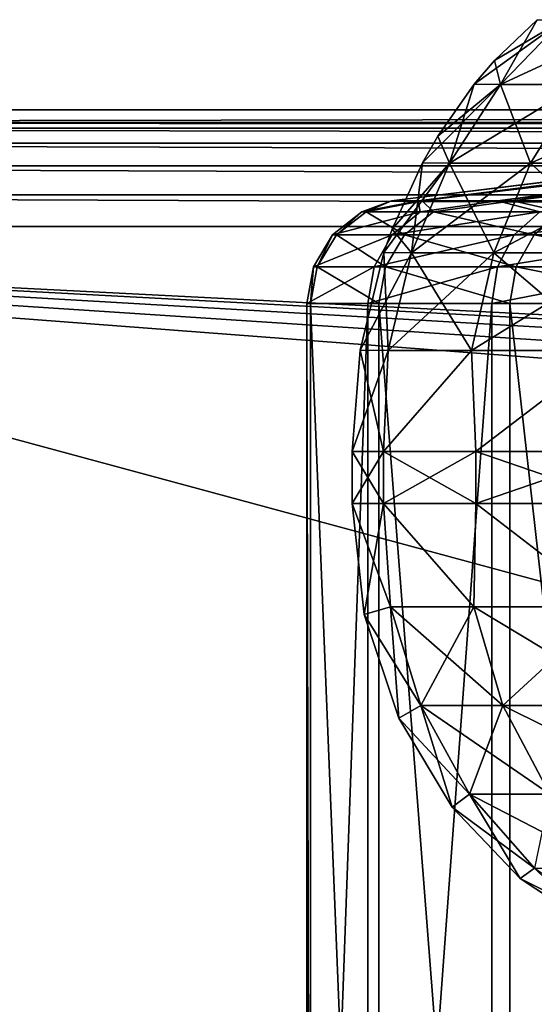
# Model space of a CAD drawing. Header units: metres. Extents: x -109 to 109, y -917 to 389.
# Tile 475 of 656: x -25 to -20, y -399 to -389. Entities that reach past the tile are written whole.
import ezdxf

# ---------------------------------------------------------------- set-up
doc = ezdxf.new("R2010")
doc.units = ezdxf.units.M
doc.layers.add('solid_24503124_XXX_01_SW0001', color=7, linetype='CONTINUOUS')
doc.layers.add('solid_24503124_XXX_01_SW0001_01', color=7, linetype='CONTINUOUS')

msp = doc.modelspace()

# ---------------------------------------------------------------- linework, layer by layer
at = {"layer": 'solid_24503124_XXX_01_SW0001'}
for points in [[(-19.97073, -389.132996, -403.413055), (-20.823355, -389.750671, -400.25), (-20.627592, -389.522614, -400.25)], [(-20.570349, -389.754913, -403.508026), (-20.823355, -389.750671, -400.25), (-19.97073, -389.132996, -403.413055)], [(-20.570349, -389.754913, -396.991974), (-20.216089, -389.130005, -400.25), (-20.627592, -389.522614, -400.25)], [(-19.97073, -389.132996, -403.413055), (-20.627592, -389.522614, -400.25), (-20.216089, -389.130005, -400.25)], [(-20.570349, -389.754913, -396.991974), (-19.97073, -389.132996, -397.086945), (-20.216089, -389.130005, -400.25)], [(-20.570349, -389.754913, -396.991974), (-19.807426, -389.754913, -393.814178), (-19.97073, -389.132996, -397.086945)], [(-20.570349, -389.754913, -403.508026), (-19.97073, -389.132996, -403.413055), (-19.230047, -389.132996, -406.49823)], [(-19.807426, -389.754913, -406.685822), (-20.570349, -389.754913, -403.508026), (-19.230047, -389.132996, -406.49823)], [(-20.823355, -389.750671, -400.25), (-20.570349, -389.754913, -396.991974), (-20.627592, -389.522614, -400.25)], [(-20.570349, -389.754913, -403.508026), (-21.322668, -390.508667, -400.25), (-21.175098, -390.251465, -400.25)], [(-21.06246, -390.513031, -403.585968), (-21.322668, -390.508667, -400.25), (-20.570349, -389.754913, -403.508026)], [(-21.06246, -390.513031, -396.914032), (-20.823355, -389.750671, -400.25), (-21.175098, -390.251465, -400.25)], [(-20.570349, -389.754913, -403.508026), (-21.175098, -390.251465, -400.25), (-20.823355, -389.750671, -400.25)], [(-21.06246, -390.513031, -396.914032), (-20.570349, -389.754913, -396.991974), (-20.823355, -389.750671, -400.25)], [(-21.06246, -390.513031, -396.914032), (-20.281286, -390.513031, -393.660217), (-20.570349, -389.754913, -396.991974)], [(-21.06246, -390.513031, -403.585968), (-20.570349, -389.754913, -403.508026), (-19.807426, -389.754913, -406.685822)], [(-20.281286, -390.513031, -406.839783), (-21.06246, -390.513031, -403.585968), (-19.807426, -389.754913, -406.685822)], [(-20.281286, -390.513031, -393.660217), (-19.807426, -389.754913, -393.814178), (-20.570349, -389.754913, -396.991974)], [(-20.281286, -390.513031, -393.660217), (-19.000719, -390.513031, -390.568665), (-19.807426, -389.754913, -393.814178)], [(-20.281286, -390.513031, -406.839783), (-19.807426, -389.754913, -406.685822), (-18.55678, -389.754913, -409.705139)], [(-19.000719, -390.513031, -409.931335), (-20.281286, -390.513031, -406.839783), (-18.55678, -389.754913, -409.705139)], [(-21.62187, -390.874451), (-14.5, -390), (-14.438147, -390, -1.337806)], [(-21.326988, -390.874451, 3.558764), (-14.5, -390), (-21.62187, -390.874451)], [(-21.364691, -390.874451, -3.324939), (-21.62187, -390.874451), (-14.438147, -390, -1.337806)], [(-21.364691, -390.874451, -3.324939), (-14.438147, -390, -1.337806), (-14.2531, -390, -2.664377)], [(-21.364691, -390.874451, -3.324939), (-14.2531, -390, -2.664377), (-13.946422, -390, -3.968267)], [(-20.599274, -390.874451, -6.570782), (-21.364691, -390.874451, -3.324939), (-13.946422, -390, -3.968267)], [(-21.326988, -390.874451, 3.558764), (-14.2531, -390, 2.664377), (-14.438147, -390, 1.337806)], [(-21.326988, -390.874451, 3.558764), (-20.450352, -390.874451, 7.020565), (-14.2531, -390, 2.664377)], [(-21.326988, -390.874451, 3.558764), (-14.438147, -390, 1.337806), (-14.5, -390)], [(-20.599274, -390.874451, -6.570782), (-13.946422, -390, -3.968267), (-13.520883, -390, -5.237909)], [(-20.599274, -390.874451, -6.570782), (-13.520883, -390, -5.237909), (-12.97987, -390, -6.463196)], [(-19.343826, -390.874451, -9.660313), (-20.599274, -390.874451, -6.570782), (-12.97987, -390, -6.463196)], [(-20.450352, -390.874451, 7.020565), (-13.520883, -390, 5.237909), (-13.946422, -390, 3.968267)], [(-20.450352, -390.874451, 7.020565), (-19.015888, -390.874451, 10.290833), (-13.520883, -390, 5.237909)], [(-20.450352, -390.874451, 7.020565), (-13.946422, -390, 3.968267), (-14.2531, -390, 2.664377)], [(-21.322668, -390.508667, -400.25), (-21.06246, -390.513031, -396.914032), (-21.175098, -390.251465, -400.25)], [(-21.06246, -390.513031, -403.585968), (-21.694241, -391.375244, -400.25), (-21.613644, -391.148651, -400.25)], [(-21.428114, -391.378204, -403.64389), (-21.694241, -391.375244, -400.25), (-21.06246, -390.513031, -403.585968)], [(-21.428114, -391.378204, -396.85611), (-21.322668, -390.508667, -400.25), (-21.613644, -391.148651, -400.25)], [(-21.06246, -390.513031, -403.585968), (-21.613644, -391.148651, -400.25), (-21.322668, -390.508667, -400.25)], [(-21.428114, -391.378204, -396.85611), (-21.06246, -390.513031, -396.914032), (-21.322668, -390.508667, -400.25)], [(-21.428114, -391.378204, -396.85611), (-20.633377, -391.378204, -393.545807), (-21.06246, -390.513031, -396.914032)], [(-21.428114, -391.378204, -403.64389), (-21.06246, -390.513031, -403.585968), (-20.281286, -390.513031, -406.839783)], [(-20.633377, -391.378204, -406.954193), (-21.428114, -391.378204, -403.64389), (-20.281286, -390.513031, -406.839783)], [(-20.633377, -391.378204, -393.545807), (-20.281286, -390.513031, -393.660217), (-21.06246, -390.513031, -396.914032)], [(-20.633377, -391.378204, -393.545807), (-19.33058, -391.378204, -390.400574), (-20.281286, -390.513031, -393.660217)], [(-20.633377, -391.378204, -406.954193), (-20.281286, -390.513031, -406.839783), (-19.000719, -390.513031, -409.931335)], [(-19.33058, -391.378204, -410.099426), (-20.633377, -391.378204, -406.954193), (-19.000719, -390.513031, -409.931335)], [(-19.33058, -391.378204, -390.400574), (-19.000719, -390.513031, -390.568665), (-20.281286, -390.513031, -393.660217)], [(-36.877968, -390.816681, 80.047859), (36.877968, -391.122345, 80), (-36.877968, -391.122345, 80)], [(-21.908808, -390.981689, -1.569786), (-21.62187, -390.874451), (-21.364691, -390.874451, -3.324939)], [(-21.865747, -390.981689, 2.085462), (-21.62187, -390.874451), (-21.908808, -390.981689, -1.569786)], [(-21.908808, -390.981689, -1.569786), (-21.364691, -390.874451, -3.324939), (-21.345058, -390.981689, -5.181556)], [(-21.865747, -390.981689, 2.085462), (-21.326988, -390.874451, 3.558764), (-21.62187, -390.874451)], [(-21.217072, -390.981689, 5.682949), (-21.326988, -390.874451, 3.558764), (-21.865747, -390.981689, 2.085462)], [(-21.345058, -390.981689, -5.181556), (-21.364691, -390.874451, -3.324939), (-20.599274, -390.874451, -6.570782)], [(-21.345058, -390.981689, -5.181556), (-20.599274, -390.874451, -6.570782), (-20.190117, -390.981689, -8.649812)], [(-21.217072, -390.981689, 5.682949), (-20.450352, -390.874451, 7.020565), (-21.326988, -390.874451, 3.558764)], [(-19.980747, -390.981689, 9.123035), (-20.450352, -390.874451, 7.020565), (-21.217072, -390.981689, 5.682949)], [(-20.190117, -390.981689, -8.649812), (-20.599274, -390.874451, -6.570782), (-19.343826, -390.874451, -9.660313)], [(-19.980747, -390.981689, 9.123035), (-19.015888, -390.874451, 10.290833), (-20.450352, -390.874451, 7.020565)], [(-21.345058, -390.981689, -5.181556), (-21.6136, -391.204102, -5.278039), (-22.18989, -391.204102, -1.616828)], [(-21.908808, -390.981689, -1.569786), (-22.18989, -391.204102, -1.616828), (-22.150404, -391.204102, 2.08925)], [(-21.908808, -390.981689, -1.569786), (-21.345058, -390.981689, -5.181556), (-22.18989, -391.204102, -1.616828)], [(-21.865747, -390.981689, 2.085462), (-22.150404, -391.204102, 2.08925), (-21.496235, -391.204102, 5.737351)], [(-21.865747, -390.981689, 2.085462), (-21.908808, -390.981689, -1.569786), (-22.150404, -391.204102, 2.08925)], [(-21.217072, -390.981689, 5.682949), (-21.865747, -390.981689, 2.085462), (-21.496235, -391.204102, 5.737351)], [(-20.190117, -390.981689, -8.649812), (-20.437523, -391.204102, -8.792782), (-21.6136, -391.204102, -5.278039)], [(-21.345058, -390.981689, -5.181556), (-20.190117, -390.981689, -8.649812), (-21.6136, -391.204102, -5.278039)], [(-21.217072, -390.981689, 5.682949), (-21.496235, -391.204102, 5.737351), (-20.245541, -391.204102, 9.226238)], [(-19.980747, -390.981689, 9.123035), (-21.217072, -390.981689, 5.682949), (-20.245541, -391.204102, 9.226238)], [(-18.475969, -390.981689, -11.878494), (-18.694298, -391.204102, -12.063522), (-20.437523, -391.204102, -8.792782)], [(-20.190117, -390.981689, -8.649812), (-18.475969, -390.981689, -11.878494), (-20.437523, -391.204102, -8.792782)], [(-19.980747, -390.981689, 9.123035), (-20.245541, -391.204102, 9.226238), (-18.433023, -391.204102, 12.459094)], [(-36.877968, -391.122345, 80), (0, -393, 80), (-0.783683, -393.044006, 80)], [(-36.877968, -391.122345, 80), (36.877968, -391.122345, 80), (0, -393, 80)], [(-36.877968, -391.122345, 80), (-0.783683, -393.044006, 80), (-1.557671, -393.175507, 80)], [(-36.877968, -391.122345, 80), (-1.557671, -393.175507, 80), (-2.312017, -393.392853, 80)], [(-36.877968, -391.122345, 80), (-2.312017, -393.392853, 80), (-3.037124, -393.693176, 80)], [(-36.877968, -391.122345, 80), (-3.037124, -393.693176, 80), (-36.877968, -408.877655, 80)], [(-21.694241, -391.375244, -400.25), (-21.428114, -391.378204, -396.85611), (-21.613644, -391.148651, -400.25)], [(-21.6136, -391.204102, -5.278039), (-21.789436, -391.512726, -5.34376), (-22.37439, -391.512726, -1.649852)], [(-22.18989, -391.204102, -1.616828), (-22.37439, -391.512726, -1.649852), (-22.337582, -391.512726, 2.089905)], [(-22.18989, -391.204102, -1.616828), (-21.6136, -391.204102, -5.278039), (-22.37439, -391.512726, -1.649852)], [(-22.150404, -391.204102, 2.08925), (-22.337582, -391.512726, 2.089905), (-21.680038, -391.512726, 5.771585)], [(-22.150404, -391.204102, 2.08925), (-22.18989, -391.204102, -1.616828), (-22.337582, -391.512726, 2.089905)], [(-21.496235, -391.204102, 5.737351), (-22.150404, -391.204102, 2.08925), (-21.680038, -391.512726, 5.771585)], [(-20.437523, -391.204102, -8.792782), (-20.598978, -391.512726, -8.889173), (-21.789436, -391.512726, -5.34376)], [(-21.6136, -391.204102, -5.278039), (-20.437523, -391.204102, -8.792782), (-21.789436, -391.512726, -5.34376)], [(-21.496235, -391.204102, 5.737351), (-21.680038, -391.512726, 5.771585), (-20.420031, -391.512726, 9.29288)], [(-20.245541, -391.204102, 9.226238), (-21.496235, -391.204102, 5.737351), (-20.420031, -391.512726, 9.29288)], [(-18.694298, -391.204102, -12.063522), (-18.836098, -391.512726, -12.187564), (-20.598978, -391.512726, -8.889173)], [(-20.437523, -391.204102, -8.792782), (-18.694298, -391.204102, -12.063522), (-20.598978, -391.512726, -8.889173)], [(-20.245541, -391.204102, 9.226238), (-20.420031, -391.512726, 9.29288), (-18.592573, -391.512726, 12.555936)], [(-18.433023, -391.204102, 12.459094), (-20.245541, -391.204102, 9.226238), (-18.592573, -391.512726, 12.555936)], [(-21.653231, -392.317078, -396.820465), (-21.694241, -391.375244, -400.25), (-21.92301, -392.316254, -400.25)], [(-21.428114, -391.378204, -403.64389), (-21.92301, -392.316254, -400.25), (-21.694241, -391.375244, -400.25)], [(-21.653231, -392.317078, -403.679535), (-21.92301, -392.316254, -400.25), (-21.428114, -391.378204, -403.64389)], [(-21.653231, -392.317078, -396.820465), (-21.428114, -391.378204, -396.85611), (-21.694241, -391.375244, -400.25)], [(-21.653231, -392.317078, -396.820465), (-20.850145, -392.317078, -393.475372), (-21.428114, -391.378204, -396.85611)], [(-21.653231, -392.317078, -403.679535), (-21.428114, -391.378204, -403.64389), (-20.633377, -391.378204, -406.954193)], [(-20.850145, -392.317078, -407.024628), (-21.653231, -392.317078, -403.679535), (-20.633377, -391.378204, -406.954193)], [(-20.850145, -392.317078, -393.475372), (-20.633377, -391.378204, -393.545807), (-21.428114, -391.378204, -396.85611)], [(-20.850145, -392.317078, -393.475372), (-19.533661, -392.317078, -390.297089), (-20.633377, -391.378204, -393.545807)], [(-20.850145, -392.317078, -407.024628), (-20.633377, -391.378204, -406.954193), (-19.33058, -391.378204, -410.099426)], [(-19.533661, -392.317078, -410.202911), (-20.850145, -392.317078, -407.024628), (-19.33058, -391.378204, -410.099426)], [(-19.533661, -392.317078, -390.297089), (-19.33058, -391.378204, -390.400574), (-20.633377, -391.378204, -393.545807)], [(-21.789436, -391.512726, -5.34376), (-21.849716, -391.867004, -5.370284), (-22.438335, -391.867004, -1.664655)], [(-22.37439, -391.512726, -1.649852), (-22.438335, -391.867004, -1.664655), (-22.402975, -391.867004, 2.087266)], [(-22.37439, -391.512726, -1.649852), (-21.789436, -391.512726, -5.34376), (-22.438335, -391.867004, -1.664655)], [(-22.337582, -391.512726, 2.089905), (-22.402975, -391.867004, 2.087266), (-21.744617, -391.867004, 5.781143)], [(-22.337582, -391.512726, 2.089905), (-22.37439, -391.512726, -1.649852), (-22.402975, -391.867004, 2.087266)], [(-21.680038, -391.512726, 5.771585), (-22.337582, -391.512726, 2.089905), (-21.744617, -391.867004, 5.781143)], [(-20.598978, -391.512726, -8.889173), (-20.653482, -391.867004, -8.926572), (-21.849716, -391.867004, -5.370284)], [(-21.789436, -391.512726, -5.34376), (-20.598978, -391.512726, -8.889173), (-21.849716, -391.867004, -5.370284)], [(-21.680038, -391.512726, 5.771585), (-21.744617, -391.867004, 5.781143), (-20.481569, -391.867004, 9.314254)], [(-20.420031, -391.512726, 9.29288), (-21.680038, -391.512726, 5.771585), (-20.481569, -391.867004, 9.314254)], [(-18.836098, -391.512726, -12.187564), (-18.882902, -391.867004, -12.234624), (-20.653482, -391.867004, -8.926572)], [(-20.598978, -391.512726, -8.889173), (-18.836098, -391.512726, -12.187564), (-20.653482, -391.867004, -8.926572)], [(-20.420031, -391.512726, 9.29288), (-20.481569, -391.867004, 9.314254), (-18.648954, -391.867004, 12.588346)], [(-18.592573, -391.512726, 12.555936), (-20.420031, -391.512726, 9.29288), (-18.648954, -391.867004, 12.588346)], [(-22.438335, -408.132996, -1.664655), (-22.438335, -391.867004, -1.664655), (-21.849716, -391.867004, -5.370284)], [(-21.849716, -408.132996, -5.370284), (-22.438335, -408.132996, -1.664655), (-21.849716, -391.867004, -5.370284)], [(-22.402975, -408.132996, 2.087266), (-22.402975, -391.867004, 2.087266), (-22.438335, -391.867004, -1.664655)], [(-22.438335, -408.132996, -1.664655), (-22.402975, -408.132996, 2.087266), (-22.438335, -391.867004, -1.664655)], [(-21.744617, -408.132996, 5.781143), (-21.744617, -391.867004, 5.781143), (-22.402975, -391.867004, 2.087266)], [(-22.402975, -408.132996, 2.087266), (-21.744617, -408.132996, 5.781143), (-22.402975, -391.867004, 2.087266)], [(-21.849716, -408.132996, -5.370284), (-21.849716, -391.867004, -5.370284), (-20.653482, -391.867004, -8.926572)], [(-20.653482, -408.132996, -8.926572), (-21.849716, -408.132996, -5.370284), (-20.653482, -391.867004, -8.926572)], [(-20.481569, -408.132996, 9.314254), (-20.481569, -391.867004, 9.314254), (-21.744617, -391.867004, 5.781143)], [(-21.744617, -408.132996, 5.781143), (-20.481569, -408.132996, 9.314254), (-21.744617, -391.867004, 5.781143)], [(-20.653482, -408.132996, -8.926572), (-20.653482, -391.867004, -8.926572), (-18.882902, -391.867004, -12.234624)], [(-18.882902, -408.132996, -12.234624), (-20.653482, -408.132996, -8.926572), (-18.882902, -391.867004, -12.234624)], [(-18.648954, -408.132996, 12.588346), (-18.648954, -391.867004, 12.588346), (-20.481569, -391.867004, 9.314254)], [(-20.481569, -408.132996, 9.314254), (-18.648954, -408.132996, 12.588346), (-20.481569, -391.867004, 9.314254)], [(-21.699949, -393.292511, -396.628906), (-21.92301, -392.316254, -400.25), (-22, -393.292511, -400.25)], [(-21.653231, -392.317078, -403.679535), (-22, -393.292511, -400.25), (-21.92301, -392.316254, -400.25)], [(-21.699949, -393.292511, -403.871094), (-22, -393.292511, -400.25), (-21.653231, -392.317078, -403.679535)], [(-21.699949, -393.292511, -396.628906), (-21.653231, -392.317078, -396.820465), (-21.92301, -392.316254, -400.25)], [(-21.699949, -393.292511, -396.628906), (-20.850145, -392.317078, -393.475372), (-21.653231, -392.317078, -396.820465)], [(-21.699949, -393.292511, -396.628906), (-20.80798, -393.292511, -393.106598), (-20.850145, -392.317078, -393.475372)], [(-21.699949, -393.292511, -403.871094), (-21.653231, -392.317078, -403.679535), (-20.850145, -392.317078, -407.024628)], [(-20.80798, -393.292511, -407.393402), (-21.699949, -393.292511, -403.871094), (-20.850145, -392.317078, -407.024628)], [(-20.80798, -393.292511, -393.106598), (-19.533661, -392.317078, -390.297089), (-20.850145, -392.317078, -393.475372)], [(-20.80798, -393.292511, -407.393402), (-20.850145, -392.317078, -407.024628), (-19.533661, -392.317078, -410.202911)], [(-20.80798, -393.292511, -393.106598), (-19.348423, -393.292511, -389.779144), (-19.533661, -392.317078, -390.297089)], [(-19.348423, -393.292511, -410.720856), (-20.80798, -393.292511, -407.393402), (-19.533661, -392.317078, -410.202911)], [(-21.699949, -393.792511, -396.628906), (-21.699949, -393.292511, -396.628906), (-22, -393.292511, -400.25)], [(-22, -393.792511, -400.25), (-22, -393.292511, -400.25), (-21.699949, -393.292511, -403.871094)], [(-22, -393.792511, -400.25), (-21.699949, -393.792511, -396.628906), (-22, -393.292511, -400.25)], [(-21.699949, -393.792511, -403.871094), (-22, -393.792511, -400.25), (-21.699949, -393.292511, -403.871094)], [(-20.80798, -393.792511, -393.106598), (-20.80798, -393.292511, -393.106598), (-21.699949, -393.292511, -396.628906)], [(-21.699949, -393.792511, -396.628906), (-20.80798, -393.792511, -393.106598), (-21.699949, -393.292511, -396.628906)], [(-21.699949, -393.792511, -403.871094), (-21.699949, -393.292511, -403.871094), (-20.80798, -393.292511, -407.393402)], [(-20.80798, -393.792511, -407.393402), (-21.699949, -393.792511, -403.871094), (-20.80798, -393.292511, -407.393402)], [(-19.348423, -393.792511, -389.779144), (-19.348423, -393.292511, -389.779144), (-20.80798, -393.292511, -393.106598)], [(-20.80798, -393.792511, -393.106598), (-19.348423, -393.792511, -389.779144), (-20.80798, -393.292511, -393.106598)], [(-20.80798, -393.792511, -407.393402), (-20.80798, -393.292511, -407.393402), (-19.348423, -393.292511, -410.720856)], [(-19.348423, -393.792511, -410.720856), (-20.80798, -393.792511, -407.393402), (-19.348423, -393.292511, -410.720856)], [(-36.877968, -408.877655, 80), (-3.037124, -393.693176, 80), (-3.724197, -394.072937, 80)], [(-21.631073, -394.78894, -396.823975), (-21.699949, -393.792511, -396.628906), (-22, -393.792511, -400.25)], [(-21.884813, -394.864655, -400.25), (-21.631073, -394.78894, -396.823975), (-22, -393.792511, -400.25)], [(-21.699949, -393.792511, -403.871094), (-21.884813, -394.864655, -400.25), (-22, -393.792511, -400.25)], [(-21.631073, -394.78894, -403.676025), (-21.884813, -394.864655, -400.25), (-21.699949, -393.792511, -403.871094)], [(-20.828812, -394.78894, -393.4823), (-20.80798, -393.792511, -393.106598), (-21.699949, -393.792511, -396.628906)], [(-21.631073, -394.78894, -396.823975), (-20.828812, -394.78894, -393.4823), (-21.699949, -393.792511, -396.628906)], [(-20.828812, -394.78894, -407.0177), (-21.699949, -393.792511, -403.871094), (-20.80798, -393.792511, -407.393402)], [(-20.828812, -394.78894, -407.0177), (-21.631073, -394.78894, -403.676025), (-21.699949, -393.792511, -403.871094)], [(-20.828812, -394.78894, -393.4823), (-19.513674, -394.78894, -390.307281), (-20.80798, -393.792511, -393.106598)], [(-19.513674, -394.78894, -410.192719), (-20.828812, -394.78894, -407.0177), (-20.80798, -393.792511, -407.393402)], [(-19.513674, -394.78894, -390.307281), (-19.348423, -393.792511, -389.779144), (-20.80798, -393.792511, -393.106598)], [(-19.513674, -394.78894, -410.192719), (-20.80798, -393.792511, -407.393402), (-19.348423, -393.792511, -410.720856)], [(-36.877968, -408.877655, 80), (-3.724197, -394.072937, 80), (-4.364478, -394.527222, 80)], [(-36.877968, -408.877655, 80), (-4.364478, -394.527222, 80), (-4.949748, -395.050262, 80)], [(-21.339434, -395.741364, -396.870178), (-21.631073, -394.78894, -396.823975), (-21.884813, -394.864655, -400.25)], [(-21.631073, -394.78894, -403.676025), (-21.552225, -395.861328, -400.25), (-21.884813, -394.864655, -400.25)], [(-20.547987, -395.741364, -393.573547), (-20.828812, -394.78894, -393.4823), (-21.631073, -394.78894, -396.823975)], [(-21.339434, -395.741364, -396.870178), (-20.547987, -395.741364, -393.573547), (-21.631073, -394.78894, -396.823975)], [(-21.339434, -395.741364, -403.629822), (-21.552225, -395.861328, -400.25), (-21.631073, -394.78894, -403.676025)], [(-21.339434, -395.741364, -403.629822), (-21.631073, -394.78894, -403.676025), (-20.828812, -394.78894, -407.0177)], [(-20.547987, -395.741364, -406.926453), (-21.339434, -395.741364, -403.629822), (-20.828812, -394.78894, -407.0177)], [(-19.25058, -395.741364, -390.441345), (-19.513674, -394.78894, -390.307281), (-20.828812, -394.78894, -393.4823)], [(-20.547987, -395.741364, -393.573547), (-19.25058, -395.741364, -390.441345), (-20.828812, -394.78894, -393.4823)], [(-20.547987, -395.741364, -406.926453), (-20.828812, -394.78894, -407.0177), (-19.513674, -394.78894, -410.192719)], [(-19.25058, -395.741364, -410.058655), (-20.547987, -395.741364, -406.926453), (-19.513674, -394.78894, -410.192719)], [(-21.552225, -395.861328, -400.25), (-21.339434, -395.741364, -396.870178), (-21.884813, -394.864655, -400.25)], [(-36.877968, -408.877655, 80), (-4.949748, -395.050262, 80), (-5.472773, -395.635529, 80)], [(-36.877968, -408.877655, 80), (-5.472773, -395.635529, 80), (-5.927076, -396.275818, 80)], [(-20.868872, -396.595856, -396.944702), (-21.339434, -395.741364, -396.870178), (-21.552225, -395.861328, -400.25)], [(-21.339434, -395.741364, -403.629822), (-21.036482, -396.721802, -400.25), (-21.552225, -395.861328, -400.25)], [(-20.094877, -396.595856, -393.720764), (-20.547987, -395.741364, -393.573547), (-21.339434, -395.741364, -396.870178)], [(-20.868872, -396.595856, -396.944702), (-20.094877, -396.595856, -393.720764), (-21.339434, -395.741364, -396.870178)], [(-20.868872, -396.595856, -403.555298), (-21.036482, -396.721802, -400.25), (-21.339434, -395.741364, -403.629822)], [(-20.868872, -396.595856, -403.555298), (-21.339434, -395.741364, -403.629822), (-20.547987, -395.741364, -406.926453)], [(-20.094877, -396.595856, -406.779236), (-20.868872, -396.595856, -403.555298), (-20.547987, -395.741364, -406.926453)], [(-18.82608, -396.595856, -390.657623), (-19.25058, -395.741364, -390.441345), (-20.547987, -395.741364, -393.573547)], [(-20.094877, -396.595856, -393.720764), (-18.82608, -396.595856, -390.657623), (-20.547987, -395.741364, -393.573547)], [(-20.094877, -396.595856, -406.779236), (-20.547987, -395.741364, -406.926453), (-19.25058, -395.741364, -410.058655)], [(-21.036482, -396.721802, -400.25), (-20.868872, -396.595856, -396.944702), (-21.552225, -395.861328, -400.25)], [(-36.877968, -408.877655, 80), (-5.927076, -396.275818, 80), (-6.306809, -396.962891, 80)], [(-20.243031, -397.309509, -397.043823), (-20.868872, -396.595856, -396.944702), (-21.036482, -396.721802, -400.25)], [(-20.868872, -396.595856, -403.555298), (-20.382339, -397.407349, -400.25), (-21.036482, -396.721802, -400.25)], [(-19.492249, -397.309509, -393.916595), (-20.094877, -396.595856, -393.720764), (-20.868872, -396.595856, -396.944702)], [(-20.243031, -397.309509, -397.043823), (-19.492249, -397.309509, -393.916595), (-20.868872, -396.595856, -396.944702)], [(-20.243031, -397.309509, -403.456177), (-20.382339, -397.407349, -400.25), (-20.868872, -396.595856, -403.555298)], [(-20.243031, -397.309509, -403.456177), (-20.868872, -396.595856, -403.555298), (-20.094877, -396.595856, -406.779236)], [(-20.382339, -397.407349, -400.25), (-20.243031, -397.309509, -397.043823), (-21.036482, -396.721802, -400.25)], [(-36.877968, -408.877655, 80), (-6.306809, -396.962891, 80), (-6.607159, -397.687988, 80)], [(-19.493357, -397.846436, -397.162567), (-20.243031, -397.309509, -397.043823), (-20.382339, -397.407349, -400.25)], [(-20.243031, -397.309509, -403.456177), (-19.634218, -397.899811, -400.25), (-20.382339, -397.407349, -400.25)], [(-19.634218, -397.899811, -400.25), (-19.493357, -397.846436, -397.162567), (-20.382339, -397.407349, -400.25)], [(-36.877968, -408.877655, 80), (-6.607159, -397.687988, 80), (-6.824481, -398.442322, 80)], [(-36.877968, -408.877655, 80), (-6.824481, -398.442322, 80), (-6.955987, -399.216309, 80)]]:
    msp.add_3dface(points, dxfattribs=at)
at = {"layer": 'solid_24503124_XXX_01_SW0001_01'}
for points in [[(-37.000458, -390, 88), (-37.000458, -410, 88), (37.000458, -410, 88)], [(37.000458, -390, 88), (-37.000458, -390, 88), (37.000458, -410, 88)], [(-36.877968, -390.122498, 80.982544), (-37.000458, -390, 88), (37.000458, -390, 88)], [(36.877968, -390.122498, 80.982544), (-36.877968, -390.122498, 80.982544), (37.000458, -390, 88)], [(36.877968, -390.175385, 80.678604), (-36.877968, -390.122498, 80.982544), (36.877968, -390.122498, 80.982544)], [(-36.877968, -390.175385, 80.678604), (-36.877968, -390.122498, 80.982544), (36.877968, -390.175385, 80.678604)], [(-36.877968, -390.175385, 80.678604), (36.877968, -390.175385, 80.678604), (36.877968, -390.319153, 80.404259)], [(-36.877968, -390.319153, 80.404259), (-36.877968, -390.175385, 80.678604), (36.877968, -390.319153, 80.404259)], [(-36.877968, -390.319153, 80.404259), (36.877968, -390.319153, 80.404259), (36.877968, -390.539978, 80.187065)], [(-36.877968, -390.539978, 80.187065), (-36.877968, -390.319153, 80.404259), (36.877968, -390.539978, 80.187065)], [(-36.877968, -390.539978, 80.187065), (36.877968, -390.539978, 80.187065), (36.877968, -390.816681, 80.047859)], [(-36.877968, -390.816681, 80.047859), (-36.877968, -390.539978, 80.187065), (36.877968, -390.816681, 80.047859)], [(-36.877968, -390.816681, 80.047859), (36.877968, -390.816681, 80.047859), (36.877968, -391.122345, 80)]]:
    msp.add_3dface(points, dxfattribs=at)

doc.saveas('drawing.dxf')
